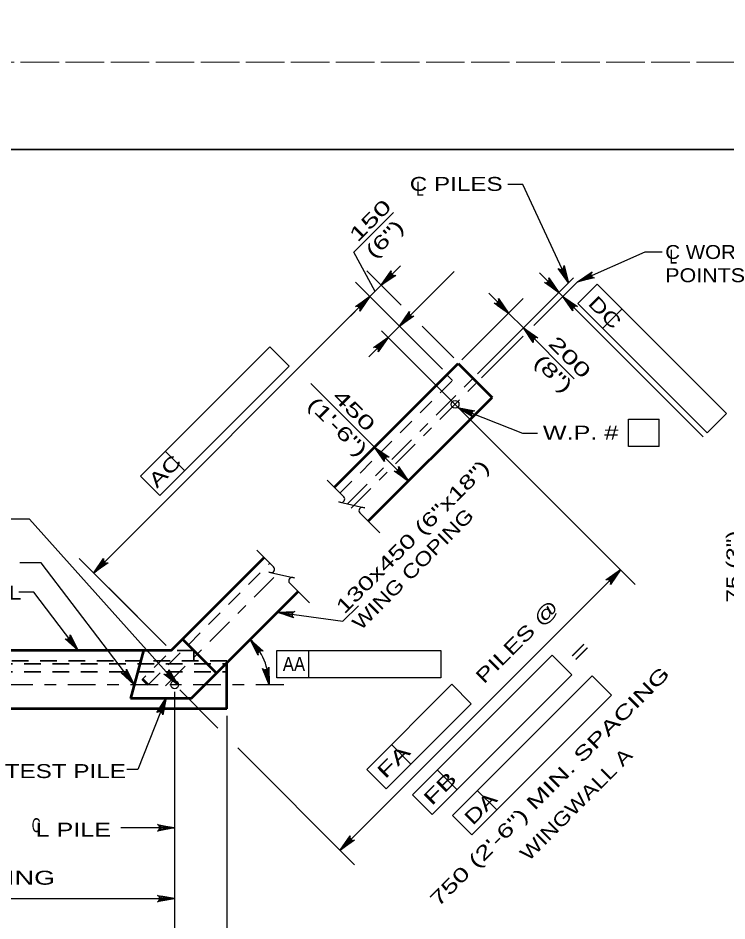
# Model space of a CAD drawing. Extents: x -6.4 to 73.1, y -66 to 0.
# Drawn here: x 51.01 to 57.11, y -51.39 to -43.62 of the extents above; entities that cross this region are included whole.
import ezdxf
from ezdxf.enums import TextEntityAlignment as Align

# ---------------------------------------------------------------- set-up
doc = ezdxf.new("R2010")
doc.units = 0
doc.header["$LTSCALE"] = 0.048
for name, pattern in [('DOT_DASHED', [7.7, 5, -1.2, 0.3, -1.2]), ('LONG_DASHED', [7.5, 6, -1.5]), ('MEDIUM_DASHED', [4.5, 3, -1.5])]:
    doc.linetypes.add(name, pattern=pattern)
for name, color, linetype, lineweight in [('1', 7, 'Continuous', 13), ('2', 7, 'Continuous', 53), ('3', 7, 'Continuous', 35), ('4', 7, 'Continuous', 25), ('5', 7, 'Continuous', 25), ('52', 7, 'Continuous', 25), ('63', 7, 'LONG_DASHED', 13), ('8', 7, 'Continuous', 25)]:
    doc.layers.add(name, color=color, linetype=linetype, lineweight=lineweight)

msp = doc.modelspace()

# ---------------------------------------------------------------- hatches: boundary and pattern name
at = {"layer": '4'}
for points in [[(55.74733, -45.89808), (55.70642, -45.78683), (55.68858, -45.79508)], [(54.20375, -45.82267), (54.23158, -45.8505), (54.13408, -45.92008)], [(55.82425, -45.89067), (55.93625, -45.85192), (55.92833, -45.83392)], [(55.59467, -45.88375), (55.56675, -45.91158), (55.66425, -45.98117)], [(53.93925, -46.08708), (53.96708, -46.115), (54.03667, -46.0175)], [(55.79642, -46.0855), (55.76858, -46.11333), (55.699, -46.01592)], [(55.16108, -46.06225), (55.13325, -46.09008), (55.23075, -46.15967)], [(54.3605, -46.17433), (54.38842, -46.20217), (54.29092, -46.27175)], [(55.45567, -46.35675), (55.42783, -46.38458), (55.35817, -46.28717)], [(54.09608, -46.43883), (54.12392, -46.46667), (54.1935, -46.36925)], [(54.17475, -47.38267), (54.14692, -47.41058), (54.07733, -47.31308)], [(54.3, -47.508), (54.27217, -47.53583), (54.36958, -47.60542)], [(51.72725, -48.29917), (51.75508, -48.327), (51.65758, -48.39658)], [(56.09708, -48.43983), (56.12492, -48.46767), (56.1945, -48.37025)], [(52.38308, -49.36), (52.31158, -49.26542), (52.29692, -49.27858)], [(52.28317, -49.47133), (52.23033, -49.5775), (52.24867, -49.58475)], [(52.23683, -50.61167), (52.23683, -50.57233), (52.35492, -50.592)], [(53.84942, -50.68742), (53.87725, -50.71533), (53.77983, -50.78492)], [(52.23683, -51.18158), (52.23683, -51.221), (52.35492, -51.20133)]]:
    msp.add_hatch(color=256, dxfattribs=at).paths.add_polyline_path(points)

# ---------------------------------------------------------------- linework, layer by layer
at = {"layer": '1', "lineweight": 35}
msp.add_lwpolyline([(35.75, -65.25), (67.25, -65.25), (67.25, -44.75), (35.75, -44.75)], close=True, dxfattribs=at)
at = {"layer": '2'}
for p, q in [((53.73, -47.66042), (54.79683, -46.59358)), ((54.79683, -46.59358), (55.08917, -46.88592)), ((54.02233, -47.95267), (55.08917, -46.88592)), ((52.32575, -49.06467), (53.12558, -48.26483)), ((52.49692, -49.47808), (53.41792, -48.55708)), ((52.42317, -48.96725), (52.7155, -49.25958)), ((52.32575, -49.06467), (42.463, -49.06467)), ((52.08592, -49.06467), (51.97575, -49.47808)), ((52.80508, -49.56667), (52.80508, -49.16992)), ((52.12783, -49.36), (52.07917, -49.31125)), ((52.49692, -49.47808), (51.97575, -49.47808)), ((52.80508, -49.56667), (42.02958, -49.56667))]:
    msp.add_line(p, q, dxfattribs=at)
at = {"layer": '3', "linetype": 'MEDIUM_DASHED'}
for p, q in [((54.69942, -46.691), (54.74817, -46.73975)), ((53.77875, -47.70908), (54.74817, -46.73975)), ((52.12783, -49.36), (53.17433, -48.3135)), ((52.27975, -49.11067), (52.07917, -49.31125)), ((52.52083, -49.06467), (52.32575, -49.06467)), ((52.52083, -49.15325), (52.52083, -49.06467)), ((52.80508, -49.15325), (42.02958, -49.15325)), ((42.02958, -49.17967), (52.80508, -49.17967)), ((52.80508, -49.16992), (52.80508, -49.15325)), ((42.02958, -49.24858), (52.80508, -49.24858))]:
    msp.add_line(p, q, dxfattribs=at)
at = {"layer": '4'}
for p, q in [((55.3535, -45.05133), (55.22492, -45.05133)), ((55.74733, -45.89808), (55.3535, -45.05133)), ((53.89875, -45.6335), (54.23875, -45.2935)), ((54.08142, -45.97283), (53.89875, -45.6335)), ((55.82425, -45.89067), (56.40767, -45.63283)), ((56.40767, -45.63283), (56.55258, -45.63283)), ((54.13417, -45.92008), (54.30117, -45.75308)), ((54.30483, -46.09075), (54.00892, -45.79483)), ((54.291, -46.27175), (54.76083, -45.80192)), ((54.96175, -46.68367), (55.7895, -45.85592)), ((55.66425, -45.98117), (55.49717, -45.81408)), ((54.66133, -46.64217), (53.91142, -45.89225)), ((53.93925, -46.115), (54.13408, -45.92008)), ((55.4485, -46.2665), (55.82433, -45.89067)), ((55.99467, -45.90958), (55.82767, -46.07658)), ((55.99467, -45.90958), (57.10825, -47.02308)), ((51.65758, -48.39658), (54.03667, -46.0175)), ((55.23067, -46.15975), (55.06, -45.989)), ((55.66425, -45.98117), (55.699, -46.01592)), ((55.699, -46.01592), (56.90717, -47.22417)), ((53.95317, -46.101), (53.86967, -46.18458)), ((54.82742, -46.563), (55.356, -46.03442)), ((55.82767, -46.07658), (56.94117, -47.19017)), ((54.66133, -46.64217), (54.16567, -46.1465)), ((55.35817, -46.28717), (55.23075, -46.15967)), ((56.2085, -46.12342), (56.0415, -46.29042)), ((54.1375, -46.31317), (55.23675, -47.41242)), ((54.29092, -46.27175), (54.1935, -46.36925)), ((54.75883, -46.54467), (54.4865, -46.27242)), ((55.35825, -46.28717), (55.79567, -46.72483)), ((54.1935, -46.36925), (54.02633, -46.53642)), ((54.99658, -46.71842), (55.35692, -46.35808)), ((52.05992, -47.56258), (53.1735, -46.449)), ((53.1735, -46.449), (53.3405, -46.61608)), ((52.227, -47.72958), (53.3405, -46.61608)), ((54.07733, -47.31308), (53.529, -46.76492)), ((57.10825, -47.02308), (56.94117, -47.19017)), ((56.5285, -47.30908), (56.5285, -47.07292)), ((54.10125, -47.28917), (54.20258, -47.18783)), ((54.36958, -47.60542), (54.07733, -47.31308)), ((56.5285, -47.30908), (56.26483, -47.30908)), ((52.27383, -47.34867), (52.44083, -47.51575)), ((55.23675, -47.41242), (56.31983, -48.4955)), ((54.39358, -47.5815), (54.49492, -47.48017)), ((52.05992, -47.56258), (52.227, -47.72958)), ((52.28225, -49.02125), (51.53233, -48.27133)), ((53.77983, -50.78492), (56.1945, -48.37025)), ((52.28225, -49.02125), (51.78658, -48.52558)), ((53.23533, -49.065), (54.64733, -49.065)), ((53.23533, -49.30117), (53.23533, -49.065)), ((53.50917, -49.30117), (53.50917, -49.065)), ((54.40458, -50.30917), (55.60725, -49.1065)), ((54.64733, -49.065), (54.64733, -49.30117)), ((55.60725, -49.1065), (55.77425, -49.2735)), ((54.57158, -50.47617), (55.77425, -49.2735)), ((54.74742, -50.48475), (55.95008, -49.28208)), ((55.95008, -49.28208), (56.11708, -49.44917)), ((54.64733, -49.30117), (53.23533, -49.30117)), ((54.009, -50.08958), (54.74258, -49.356)), ((54.74258, -49.356), (54.90967, -49.52308)), ((52.35492, -49.4215), (52.35492, -51.83175)), ((52.3985, -49.4035), (52.72733, -49.73233)), ((52.28317, -49.47133), (52.03717, -50.08958)), ((54.176, -50.25667), (54.90967, -49.52308)), ((54.9145, -50.65175), (56.11708, -49.44917)), ((52.80508, -49.62817), (52.80508, -52.39758)), ((52.89817, -49.90317), (53.90525, -50.91017)), ((54.22283, -49.87575), (54.38992, -50.04275)), ((52.03717, -50.08958), (51.94175, -50.08958)), ((54.009, -50.08958), (54.176, -50.25667)), ((54.61842, -50.09525), (54.7855, -50.26233)), ((54.96133, -50.27083), (55.12833, -50.43792)), ((54.40458, -50.30917), (54.57158, -50.47617)), ((54.74742, -50.48475), (54.9145, -50.65175)), ((52.35492, -50.592), (51.89042, -50.592)), ((42.43358, -51.20125), (52.35492, -51.20133))]:
    msp.add_line(p, q, dxfattribs=at)
at = {"layer": '4', "linetype": 'DOT_DASHED'}
for p, q in [((53.84292, -47.8025), (54.98425, -46.66117)), ((53.87492, -47.84), (55.01625, -46.69867)), ((52.27592, -49.36942), (53.23875, -48.40667)), ((53.29392, -49.36), (41.48717, -49.36))]:
    msp.add_line(p, q, dxfattribs=at)
at = {"layer": '4'}
for points in [[(55.74733, -45.89808), (55.65908, -45.77467), (55.67117, -45.78175), (55.68275, -45.78283), (55.6925, -45.78025), (55.70083, -45.77442), (55.70742, -45.76483), (55.70983, -45.75108), (55.74733, -45.89808), (55.70742, -45.76483), (55.70083, -45.77442), (55.74733, -45.89808), (55.6925, -45.78025), (55.68275, -45.78283), (55.74733, -45.89808), (55.67117, -45.78175)], [(54.13417, -45.92008), (54.21983, -45.79483), (54.21733, -45.80858), (54.22025, -45.81992), (54.22608, -45.82817), (54.23433, -45.834), (54.24567, -45.83692), (54.25942, -45.83442), (54.13417, -45.92008), (54.24567, -45.83692), (54.23433, -45.834), (54.13417, -45.92008), (54.22608, -45.82817), (54.22025, -45.81992), (54.13417, -45.92008), (54.21733, -45.80858)], [(55.66425, -45.98117), (55.539, -45.8955), (55.55275, -45.898), (55.56408, -45.89508), (55.57233, -45.88925), (55.57817, -45.881), (55.58108, -45.86967), (55.57858, -45.85592), (55.66425, -45.98117), (55.58108, -45.86967), (55.57817, -45.881), (55.66425, -45.98117), (55.57233, -45.88925), (55.56408, -45.89508), (55.66425, -45.98117), (55.55275, -45.898)], [(55.82425, -45.89067), (55.94933, -45.80483), (55.94208, -45.81675), (55.94067, -45.82825), (55.94317, -45.83808), (55.94875, -45.84658), (55.95825, -45.85333), (55.97192, -45.856), (55.82425, -45.89067), (55.95825, -45.85333), (55.94875, -45.84658), (55.82425, -45.89067), (55.94317, -45.83808), (55.94067, -45.82825), (55.82425, -45.89067), (55.94208, -45.81675)], [(54.03667, -46.0175), (53.951, -46.14275), (53.9535, -46.129), (53.95058, -46.11767), (53.94475, -46.10942), (53.9365, -46.10358), (53.92517, -46.10067), (53.91142, -46.10317), (54.03667, -46.0175), (53.92517, -46.10067), (53.9365, -46.10358), (54.03667, -46.0175), (53.94475, -46.10942), (53.95058, -46.11767), (54.03667, -46.0175), (53.9535, -46.129)], [(55.699, -46.01592), (55.82425, -46.10158), (55.8105, -46.09908), (55.79917, -46.102), (55.79092, -46.10783), (55.78508, -46.11617), (55.78217, -46.12742), (55.78467, -46.14117), (55.699, -46.01592), (55.78217, -46.12742), (55.78508, -46.11617), (55.699, -46.01592), (55.79092, -46.10783), (55.79917, -46.102), (55.699, -46.01592), (55.8105, -46.09908)], [(55.23067, -46.15975), (55.10542, -46.07408), (55.11925, -46.07658), (55.1305, -46.07367), (55.13875, -46.06783), (55.14458, -46.0595), (55.1475, -46.04825), (55.145, -46.0345), (55.23067, -46.15975), (55.1475, -46.04825), (55.14458, -46.0595), (55.23067, -46.15975), (55.13875, -46.06783), (55.1305, -46.07367), (55.23067, -46.15975), (55.11925, -46.07658)], [(54.291, -46.27175), (54.37667, -46.1465), (54.37417, -46.16025), (54.37708, -46.17158), (54.38292, -46.17983), (54.39117, -46.18567), (54.4025, -46.18858), (54.41625, -46.18608), (54.291, -46.27175), (54.4025, -46.18858), (54.39117, -46.18567), (54.291, -46.27175), (54.38292, -46.17983), (54.37708, -46.17158), (54.291, -46.27175), (54.37417, -46.16025)], [(55.35825, -46.28717), (55.4835, -46.37283), (55.46975, -46.37033), (55.45842, -46.37325), (55.45017, -46.37908), (55.44433, -46.38742), (55.44142, -46.39867), (55.44392, -46.41242), (55.35825, -46.28717), (55.44142, -46.39867), (55.44433, -46.38742), (55.35825, -46.28717), (55.45017, -46.37908), (55.45842, -46.37325), (55.35825, -46.28717), (55.46975, -46.37033)], [(54.1935, -46.36925), (54.10783, -46.4945), (54.11033, -46.48075), (54.10742, -46.46942), (54.10158, -46.46117), (54.09333, -46.45533), (54.082, -46.45242), (54.06825, -46.45492), (54.1935, -46.36925), (54.082, -46.45242), (54.09333, -46.45533), (54.1935, -46.36925), (54.10158, -46.46117), (54.10742, -46.46942), (54.1935, -46.36925), (54.11033, -46.48075)], [(54.79142, -46.97267), (55.35117, -47.19342), (55.48008, -47.19342)], [(56.26483, -47.30908), (56.26483, -47.07292), (56.5285, -47.07292)], [(54.07733, -47.31308), (54.20258, -47.39875), (54.18875, -47.39625), (54.1775, -47.39917), (54.16925, -47.405), (54.16342, -47.41333), (54.1605, -47.42458), (54.163, -47.43833), (54.07733, -47.31308), (54.1605, -47.42458), (54.16342, -47.41333), (54.07733, -47.31308), (54.16925, -47.405), (54.1775, -47.39917), (54.07733, -47.31308), (54.18875, -47.39625)], [(54.36958, -47.60542), (54.24433, -47.51975), (54.25817, -47.52225), (54.26942, -47.51933), (54.27767, -47.5135), (54.2835, -47.50517), (54.28642, -47.49392), (54.28392, -47.48017), (54.36958, -47.60542), (54.28642, -47.49392), (54.2835, -47.50517), (54.36958, -47.60542), (54.27767, -47.5135), (54.26942, -47.51933), (54.36958, -47.60542), (54.25817, -47.52225)], [(52.38308, -49.36), (51.10425, -47.93267), (50.91342, -47.93267)], [(51.65758, -48.39658), (51.74325, -48.27133), (51.74075, -48.28508), (51.74367, -48.29642), (51.7495, -48.30467), (51.75775, -48.3105), (51.76908, -48.31342), (51.78283, -48.31092), (51.65758, -48.39658), (51.76908, -48.31342), (51.75775, -48.3105), (51.65758, -48.39658), (51.7495, -48.30467), (51.74367, -48.29642), (51.65758, -48.39658), (51.74075, -48.28508)], [(52.00725, -49.36), (51.20642, -48.31017), (51.02175, -48.31017)], [(56.1945, -48.37025), (56.10883, -48.4955), (56.11133, -48.48175), (56.10842, -48.47042), (56.10258, -48.46217), (56.09433, -48.45633), (56.083, -48.45342), (56.06925, -48.45592), (56.1945, -48.37025), (56.083, -48.45342), (56.09433, -48.45633), (56.1945, -48.37025), (56.10258, -48.46217), (56.10842, -48.47042), (56.1945, -48.37025), (56.11133, -48.48175)], [(51.52367, -49.06467), (51.141, -48.56308), (51.014, -48.56308)], [(53.23883, -48.73617), (53.80442, -48.81367), (53.93892, -48.67933)], [(53.00617, -48.96883), (53.11783, -49.0715), (53.10458, -49.06708), (53.09308, -49.06825), (53.08408, -49.073), (53.077, -49.08025), (53.07258, -49.091), (53.07317, -49.105), (53.00617, -48.96883), (53.07258, -49.091), (53.077, -49.08025), (53.00617, -48.96883), (53.08408, -49.073), (53.09308, -49.06825), (53.00617, -48.96883), (53.10458, -49.06708)], [(53.16825, -49.36), (53.1115, -49.21925), (53.12158, -49.22892), (53.13258, -49.23275), (53.14267, -49.2325), (53.15217, -49.22883), (53.16083, -49.22108), (53.16642, -49.20825), (53.16825, -49.36), (53.16083, -49.22108), (53.15217, -49.22883), (53.16825, -49.36), (53.14267, -49.2325), (53.13258, -49.23275), (53.16825, -49.36), (53.12158, -49.22892)], [(52.00725, -49.36), (51.89458, -49.25842), (51.90783, -49.26267), (51.91942, -49.26133), (51.92842, -49.25667), (51.93533, -49.24925), (51.93967, -49.23842), (51.939, -49.2245), (52.00725, -49.36), (51.93967, -49.23842), (51.93533, -49.24925), (52.00725, -49.36), (51.92842, -49.25667), (51.91942, -49.26133), (52.00725, -49.36), (51.90783, -49.26267)], [(52.38308, -49.36), (52.26275, -49.26758), (52.27633, -49.27083), (52.28775, -49.26858), (52.29633, -49.26317), (52.30267, -49.25525), (52.30617, -49.24417), (52.30442, -49.23025), (52.38308, -49.36), (52.30617, -49.24417), (52.30267, -49.25525), (52.38308, -49.36), (52.29633, -49.26317), (52.28775, -49.26858), (52.38308, -49.36), (52.27633, -49.27083)], [(52.28317, -49.47133), (52.254, -49.62025), (52.25083, -49.60658), (52.24375, -49.59742), (52.23508, -49.59208), (52.22517, -49.59), (52.21367, -49.59183), (52.20208, -49.59958), (52.28317, -49.47133), (52.21367, -49.59183), (52.22517, -49.59), (52.28317, -49.47133), (52.23508, -49.59208), (52.24375, -49.59742), (52.28317, -49.47133), (52.25083, -49.60658)], [(52.35492, -50.592), (52.20575, -50.62), (52.21725, -50.612), (52.22317, -50.602), (52.22492, -50.592), (52.22317, -50.582), (52.21725, -50.572), (52.20575, -50.564), (52.35492, -50.592), (52.21725, -50.572), (52.22317, -50.582), (52.35492, -50.592), (52.22492, -50.592), (52.22317, -50.602), (52.35492, -50.592), (52.21725, -50.612)], [(53.77983, -50.78492), (53.8655, -50.65967), (53.863, -50.67342), (53.86592, -50.68475), (53.87175, -50.693), (53.88, -50.69883), (53.89133, -50.70175), (53.90508, -50.69925), (53.77983, -50.78492), (53.89133, -50.70175), (53.88, -50.69883), (53.77983, -50.78492), (53.87175, -50.693), (53.86592, -50.68475), (53.77983, -50.78492), (53.863, -50.67342)], [(52.35492, -51.20133), (52.20575, -51.22933), (52.21725, -51.22133), (52.22317, -51.21133), (52.22492, -51.20133), (52.22317, -51.19133), (52.21725, -51.18133), (52.20575, -51.17333), (52.35492, -51.20133), (52.21725, -51.18133), (52.22317, -51.19133), (52.35492, -51.20133), (52.22492, -51.20133), (52.22317, -51.21133), (52.35492, -51.20133), (52.21725, -51.22133)]]:
    msp.add_lwpolyline(points, dxfattribs=at)
for points in [[(55.74733, -45.89808), (55.70642, -45.78683), (55.68858, -45.79508)], [(54.20375, -45.82267), (54.23158, -45.8505), (54.13408, -45.92008)], [(55.82425, -45.89067), (55.93625, -45.85192), (55.92833, -45.83392)], [(55.59467, -45.88375), (55.56675, -45.91158), (55.66425, -45.98117)], [(53.93925, -46.08708), (53.96708, -46.115), (54.03667, -46.0175)], [(55.79642, -46.0855), (55.76858, -46.11333), (55.699, -46.01592)], [(55.16108, -46.06225), (55.13325, -46.09008), (55.23075, -46.15967)], [(54.3605, -46.17433), (54.38842, -46.20217), (54.29092, -46.27175)], [(55.45567, -46.35675), (55.42783, -46.38458), (55.35817, -46.28717)], [(54.09608, -46.43883), (54.12392, -46.46667), (54.1935, -46.36925)], [(54.17475, -47.38267), (54.14692, -47.41058), (54.07733, -47.31308)], [(54.3, -47.508), (54.27217, -47.53583), (54.36958, -47.60542)], [(51.72725, -48.29917), (51.75508, -48.327), (51.65758, -48.39658)], [(56.09708, -48.43983), (56.12492, -48.46767), (56.1945, -48.37025)], [(52.38308, -49.36), (52.31158, -49.26542), (52.29692, -49.27858)], [(52.28317, -49.47133), (52.23033, -49.5775), (52.24867, -49.58475)], [(52.23683, -50.61167), (52.23683, -50.57233), (52.35492, -50.592)], [(53.84942, -50.68742), (53.87725, -50.71533), (53.77983, -50.78492)], [(52.23683, -51.18158), (52.23683, -51.221), (52.35492, -51.20133)]]:
    msp.add_lwpolyline(points, close=True, dxfattribs=at)
for centre in [(54.76964, -46.94532), (52.35498, -49.35998)]:
    msp.add_circle(centre, 0.03402, dxfattribs=at)
msp.add_arc((52.61508, -49.35998), 0.5532, 359.99844, 45.00261, dxfattribs=at)
at = {"layer": '52'}
for points in [[(54.79142, -46.97267), (54.94042, -47.00133), (54.92683, -47.00458), (54.91758, -47.01167), (54.91233, -47.02033), (54.91025, -47.03033), (54.91208, -47.04175), (54.91992, -47.05342), (54.79142, -46.97267), (54.91208, -47.04175), (54.91025, -47.03033), (54.79142, -46.97267), (54.91233, -47.02033), (54.91758, -47.01167), (54.79142, -46.97267), (54.92683, -47.00458)], [(53.23883, -48.73617), (53.39042, -48.72875), (53.37792, -48.735), (53.37067, -48.74417), (53.36767, -48.75383), (53.368, -48.76392), (53.3725, -48.77467), (53.38275, -48.78408), (53.23883, -48.73617), (53.3725, -48.77467), (53.368, -48.76392), (53.23883, -48.73617), (53.36767, -48.75383), (53.37067, -48.74417), (53.23883, -48.73617), (53.37792, -48.735)], [(51.52367, -49.06467), (51.411, -48.96308), (51.42425, -48.96733), (51.43583, -48.966), (51.44483, -48.96133), (51.45175, -48.95392), (51.45608, -48.94308), (51.45542, -48.92917), (51.52367, -49.06467), (51.45608, -48.94308), (51.45175, -48.95392), (51.52367, -49.06467), (51.44483, -48.96133), (51.43583, -48.966), (51.52367, -49.06467), (51.42425, -48.96733)]]:
    msp.add_lwpolyline(points, dxfattribs=at)
at = {"layer": '63'}
for points in [[(34, -44), (68, -44), (68, -22), (34, -22)], [(34, -66), (68, -66), (68, -44), (34, -44)]]:
    msp.add_lwpolyline(points, close=True, dxfattribs=at)
at = {"layer": '8'}
for p, q in [((53.66775, -47.59808), (53.81117, -47.7415)), ((53.9485, -47.87892), (54.12133, -48.05167)), ((53.063, -48.20217), (53.20642, -48.34558)), ((53.34375, -48.48292), (53.51658, -48.65575))]:
    msp.add_line(p, q, dxfattribs=at)
for points in [[(53.78375, -47.78908), (53.77, -47.78583), (53.99158, -47.83642), (53.97675, -47.83308)], [(53.17892, -48.39308), (53.16517, -48.38992), (53.38683, -48.44042), (53.37192, -48.43708)]]:
    msp.add_lwpolyline(points, dxfattribs=at)
for centre, start, end in [((53.79111, -47.76162), 255, 45), ((53.97043, -47.86074), 77.13276, 219.67141), ((53.18634, -48.36567), 255, 45), ((53.36565, -48.46479), 77.13276, 219.67141)]:
    msp.add_arc(centre, 0.02841, start, end, dxfattribs=at)

# ---------------------------------------------------------------- texts
at = {"layer": '4', "width": 1.3}
msp.add_text('C PILES', height=0.12, dxfattribs=at).set_placement((55.17967, -45.10717), align=Align.RIGHT)
at = {"layer": '4'}
for s, width, p in [('L', 0.75, (54.43492, -45.14883)), ('C WORKING', 1.1, (56.58033, -45.69358)), ('L', 0.75, (56.61617, -45.73317)), ('POINTS', 1.15, (56.58033, -45.89358)), ('TEST PILE', 1.3, (50.8915, -50.16342)), ('C', 0.65, (51.12442, -50.62908)), ('L PILE', 1.35, (51.15633, -50.6675)), ('750 (2\'-6") MIN. SPACING', 1.45, (48.58658, -51.08158))]:
    msp.add_text(s, height=0.12, dxfattribs=dict(at, width=width)).set_placement(p)
for s, rotation, width, p in [('DC', 315, 1.35, (56.01862, -46.19645)), ('200', 315, 1.6, (55.71632, -46.58107)), ('(8")', 315, 1.5, (55.57499, -46.72257)), ('AC', 45, 1.4, (52.31245, -47.56197)), ('PILES @', 44.938, 1.4, (55.34699, -49.03128)), ('=', 44.938, 1.85, (55.88558, -49.11672)), ('750 (2\'-6") MIN. SPACING', 45, 1.5, (55.62691, -50.27659)), ('FA', 44.938, 1.55, (54.28199, -50.0625)), ('WINGWALL A', 45, 1.25, (55.85532, -50.43184)), ('FB', 44.938, 1.55, (54.68241, -50.29424)), ('DA', 44.938, 1.4, (55.03283, -50.46533))]:
    msp.add_text(s, height=0.12, rotation=rotation, dxfattribs=dict(at, width=width)).set_placement(p, align=Align.CENTER)
for s, width, p in [('W.P. #', 1.35, (55.85112, -47.24867)), ('AA', 0.9, (53.3825, -49.24183))]:
    msp.add_text(s, height=0.12, dxfattribs=dict(at, width=width)).set_placement(p, align=Align.CENTER)
at = {"layer": '5'}
for s, rotation, width, p in [('150', 45, 1.6, (53.9295, -45.55558)), ('(6")', 45, 1.5, (54.07092, -45.697)), ('130x450 (6"x18")', 45, 1.45, (53.81583, -48.75708)), ('WING COPING', 45, 1.25, (53.95725, -48.8985)), ('75 (3")', 90, 1.3, (57.22733, -48.65133))]:
    msp.add_text(s, height=0.12, rotation=rotation, dxfattribs=dict(at, width=width)).set_placement(p)
for s, width, p in [('450', 1.6, (53.85807, -47.03882)), ('(1\'-6")', 1.5, (53.71666, -47.18024))]:
    msp.add_text(s, height=0.12, rotation=315, dxfattribs=dict(at, width=width)).set_placement(p, align=Align.CENTER)
at = {"layer": '5', "width": 1.25}
msp.add_text('79 (3 1/8") GLULAM BACKWALL', height=0.12, dxfattribs=at).set_placement((48.07783, -48.62592))

doc.saveas('drawing.dxf')
